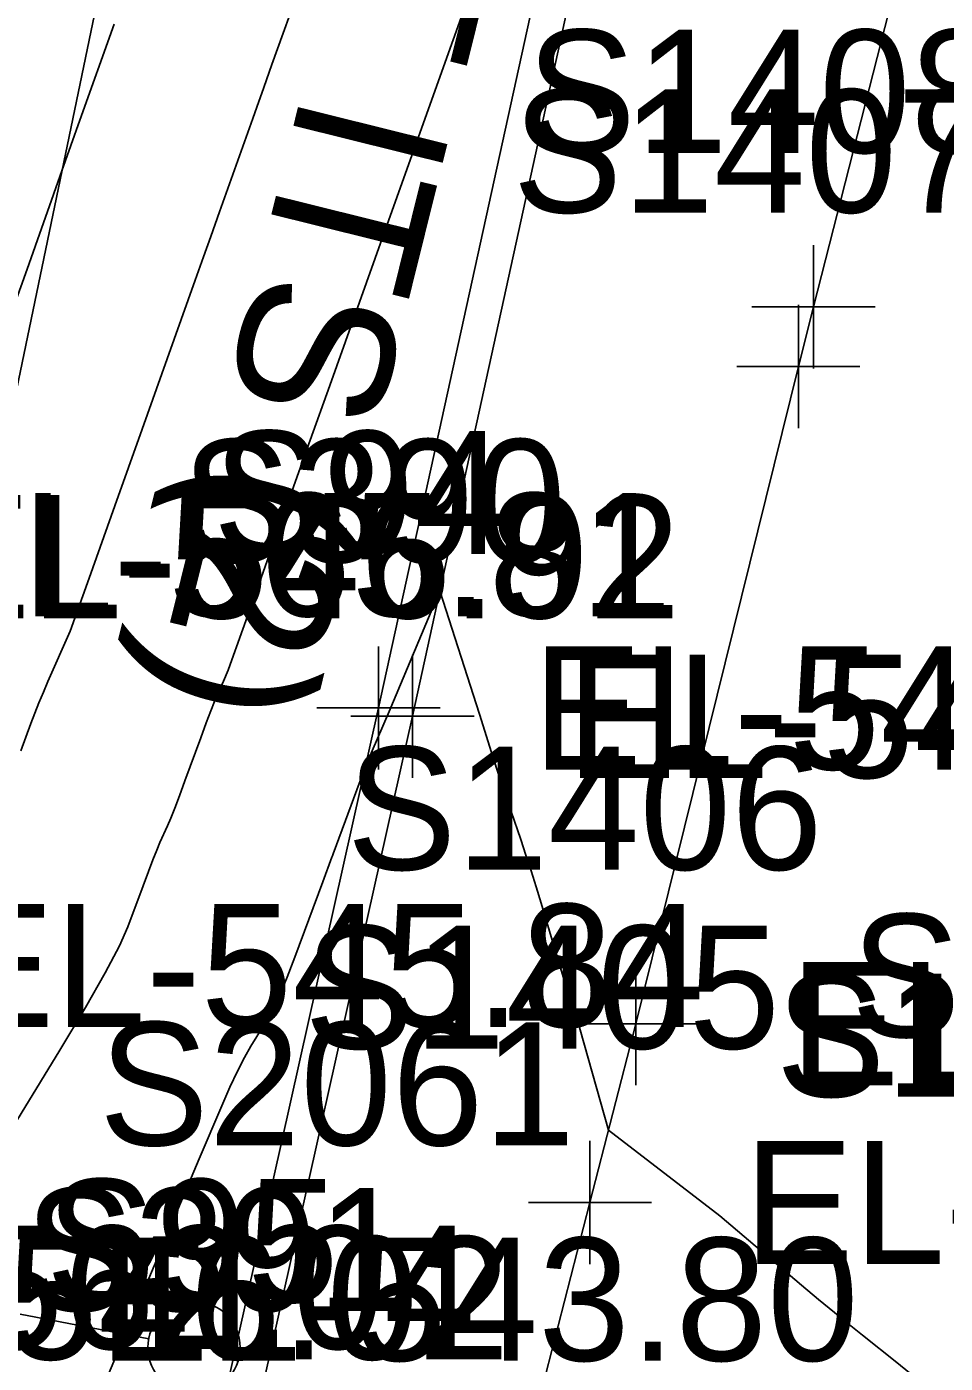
# Model space of a CAD drawing. Extents: x 1724534 to 1727318, y 657156 to 660047.
# Drawn here: x 1725591.05 to 1725620.89, y 659615.3 to 659658.72 of the extents above; entities that cross this region are included whole.
import ezdxf

# ---------------------------------------------------------------- set-up
doc = ezdxf.new("R2010")
doc.units = 0
for name, color, linetype in [('SURVEY - CONTOURS - Index with Text', 7, 'Continuous'), ('SURVEY - CONTOURS - Intermediate with optional Text', 7, 'Continuous'), ('SURVEY - DTM - Breaklines', 7, 'Continuous'), ('SURVEY - DTM - Breaklines - Points - Elevations', 7, 'Continuous'), ('SURVEY - DTM - Breaklines - Points - Locators', 7, 'Continuous'), ('SURVEY - DTM - Breaklines - Points - Numbers', 7, 'Continuous'), ('SURVEY - NON-TRANSPORTATION - Features - Points - Elevations', 7, 'Continuous'), ('SURVEY - TRAFFIC CONTROL - Pavement Marking - Points - Numbers', 7, 'Continuous'), ('SURVEY - TRANSPORTATION - Features', 7, 'Continuous'), ('SURVEY - TRANSPORTATION - Features - Points - Elevations', 7, 'Continuous'), ('SURVEY - TRANSPORTATION - Features - Points - Locators', 7, 'Continuous'), ('SURVEY - TRANSPORTATION - Features - Points - Numbers', 7, 'Continuous'), ('SURVEY - TRANSPORTATION - Roads', 7, 'Continuous'), ('SURVEY - TRANSPORTATION - Roads - Points - Elevations', 7, 'Continuous'), ('SURVEY - TRANSPORTATION - Roads - Points - Locators', 7, 'Continuous'), ('SURVEY - TRANSPORTATION - Roads - Points - Numbers', 7, 'Continuous'), ('SURVEY - UTILITIES - Electric (Lighting) - Points - Elevations', 7, 'Continuous'), ('SURVEY - UTILITIES - Electric (Lighting) - Points - Numbers', 7, 'Continuous'), ('SURVEY - UTILITIES - Electric (Lighting) with Text', 7, 'Continuous'), ('SURVEY - UTILITIES - Fiber Optic Cable (Underground) with Text', 7, 'Continuous'), ('SURVEY - UTILITIES - Poles and Miscellaneous - Points - Elevations', 7, 'Continuous'), ('SURVEY - UTILITIES - Poles and Miscellaneous with Text', 7, 'Continuous')]:
    doc.layers.add(name, color=color, linetype=linetype)

msp = doc.modelspace()

# ---------------------------------------------------------------- linework, layer by layer
at = {"layer": 'SURVEY - CONTOURS - Index with Text'}
msp.add_lwpolyline([(1725599.97, 659660.163), (1725599.015, 659657.489), (1725598.751, 659656.744), (1725598.526, 659656.11), (1725598.392, 659655.736), (1725597.312, 659652.71), (1725597.027, 659651.906), (1725596.793, 659651.249), (1725596.521, 659650.486), (1725595.609, 659647.932), (1725594.797, 659645.647), (1725593.908, 659643.153), (1725593.075, 659640.808), (1725592.458, 659639.081), (1725591.735, 659637.447), (1725591.586, 659637.101), (1725591.444, 659636.759), (1725591.309, 659636.42), (1725591.183, 659636.085), (1725590.857, 659635.195)], dxfattribs=at)
at = {"layer": 'SURVEY - CONTOURS - Intermediate with optional Text'}
for points in [[(1725606.033, 659661.457), (1725602.598, 659651.842), (1725600.892, 659647.064), (1725600.258, 659645.285), (1725599.187, 659642.286), (1725598.532, 659640.446), (1725597.603, 659637.846), (1725597.593, 659637.819), (1725597.435, 659637.46), (1725597.235, 659637.008), (1725597.146, 659636.794), (1725597.027, 659636.491), (1725596.878, 659636.1), (1725596.701, 659635.619), (1725596.188, 659634.22), (1725596.008, 659633.735), (1725595.853, 659633.331), (1725595.724, 659633.006), (1725595.62, 659632.761), (1725595.376, 659632.215), (1725595.273, 659631.973), (1725595.147, 659631.659), (1725594.998, 659631.271), (1725594.826, 659630.81), (1725594.336, 659629.483), (1725594.06, 659628.859), (1725593.599, 659627.983), (1725592.953, 659626.854), (1725592.123, 659625.473), (1725588.852, 659620.129)], [(1725593.883, 659658.801), (1725592.776, 659655.686), (1725592.189, 659654.039), (1725591.056, 659650.847), (1725590.496, 659649.277)], [(1725619.733, 659614.99), (1725619.315, 659615.327), (1725618.201, 659616.212), (1725617.764, 659616.562), (1725617.289, 659616.951), (1725616.776, 659617.376), (1725616.225, 659617.84), (1725613.563, 659620.091), (1725609.951, 659622.876), (1725609.024, 659626.127), (1725608.937, 659626.419), (1725608.816, 659626.793), (1725608.634, 659627.348), (1725608.554, 659627.596), (1725608.452, 659627.925), (1725608.18, 659628.826), (1725607.757, 659630.244), (1725607.596, 659630.772), (1725607.433, 659631.293), (1725607.266, 659631.808), (1725607.095, 659632.316), (1725606.477, 659634.133), (1725606.341, 659634.537), (1725606.231, 659634.875), (1725606.145, 659635.146), (1725605.759, 659636.384), (1725604.473, 659640.393), (1725602.82, 659636.473), (1725602.06, 659634.722), (1725601.006, 659631.852), (1725600.981, 659631.785), (1725600.963, 659631.746), (1725600.664, 659630.941), (1725599.759, 659628.49), (1725599.511, 659627.844), (1725599.277, 659627.291), (1725599.058, 659626.83), (1725598.853, 659626.46), (1725598.325, 659625.599), (1725598.118, 659625.235), (1725597.892, 659624.791), (1725597.647, 659624.266), (1725597.383, 659623.66), (1725596.654, 659621.936), (1725596.134, 659620.707), (1725594.87, 659617.716), (1725594.473, 659616.778), (1725593.644, 659614.818)]]:
    msp.add_lwpolyline(points, dxfattribs=at)
at = {"layer": 'SURVEY - DTM - Breaklines'}
msp.add_lwpolyline([(1725639.982, 659805.546), (1725635.79, 659784.47), (1725629.921, 659758.494), (1725625.443, 659739.387), (1725624.054, 659734.362), (1725618.103, 659709.974), (1725612.874, 659685.67), (1725607.844, 659661.097), (1725602.477, 659636.589), (1725597.046, 659612.281)], dxfattribs=at)
at = {"layer": 'SURVEY - DTM - Breaklines - Points - Locators'}
for p, q in [((1725602.477, 659638.589), (1725602.477, 659634.589)), ((1725604.477, 659636.589), (1725600.477, 659636.589))]:
    msp.add_line(p, q, dxfattribs=at)
at = {"layer": 'SURVEY - TRANSPORTATION - Features'}
msp.add_lwpolyline([(1725641.101, 659805.349), (1725636.902, 659784.236), (1725631.028, 659758.231), (1725626.544, 659739.104), (1725625.155, 659734.079), (1725619.206, 659709.701), (1725613.974, 659685.384), (1725608.945, 659660.816), (1725603.581, 659636.317), (1725598.147, 659611.998)], dxfattribs=at)
at = {"layer": 'SURVEY - TRANSPORTATION - Features - Points - Locators'}
for p, q in [((1725603.581, 659638.317), (1725603.581, 659634.317)), ((1725605.581, 659636.317), (1725601.581, 659636.317))]:
    msp.add_line(p, q, dxfattribs=at)
at = {"layer": 'SURVEY - TRANSPORTATION - Roads'}
msp.add_lwpolyline([(1725603.37, 659597.283), (1725609.346, 659620.521), (1725610.838, 659626.331), (1725616.118, 659647.682), (1725616.609, 659649.621), (1725622.545, 659672.869), (1725623.043, 659674.805), (1725627.074, 659690.284), (1725627.572, 659692.221), (1725631.909, 659709.685), (1725632.405, 659711.621), (1725638.875, 659736.793), (1725639.344, 659738.736), (1725642.879, 659754.334), (1725646.579, 659769.894), (1725647.02, 659771.844), (1725650.31, 659787.495), (1725650.689, 659789.457), (1725652.957, 659801.236), (1725653.303, 659803.205)], dxfattribs=at)
at = {"layer": 'SURVEY - TRANSPORTATION - Roads - Points - Locators'}
for p, q in [((1725616.609, 659651.621), (1725616.609, 659647.621)), ((1725616.118, 659649.682), (1725616.118, 659645.682)), ((1725618.609, 659649.621), (1725614.609, 659649.621)), ((1725618.118, 659647.682), (1725614.118, 659647.682)), ((1725610.838, 659628.331), (1725610.838, 659624.331)), ((1725612.838, 659626.331), (1725608.838, 659626.331)), ((1725609.346, 659622.521), (1725609.346, 659618.521)), ((1725611.346, 659620.521), (1725607.346, 659620.521))]:
    msp.add_line(p, q, dxfattribs=at)
at = {"layer": 'SURVEY - UTILITIES - Electric (Lighting) with Text'}
msp.add_line((1725595.009, 659616.092), (1725590.836, 659616.897), dxfattribs=at)
msp.add_circle((1725596.482, 659615.808), 1.5, dxfattribs=at)
at = {"layer": 'SURVEY - UTILITIES - Fiber Optic Cable (Underground) with Text'}
msp.add_lwpolyline([(1725620.739, 659775.717), (1725611.515, 659729.876), (1725595.678, 659670.817), (1725588.852, 659637.987), (1725579.945, 659608.985), (1725572.052, 659574.699), (1725561.954, 659530.586), (1725538.949, 659448.715), (1725526.808, 659392.271), (1725505.744, 659313.434), (1725493.556, 659248.407)], dxfattribs=at)

# ---------------------------------------------------------------- texts
at = {"layer": 'SURVEY - DTM - Breaklines - Points - Elevations'}
for s, p in [('EL-565.81', (1725587.317, 659639.569)), ('EL-543.05', (1725607.477, 659634.589)), ('EL-562.04', (1725580.937, 659615.765))]:
    msp.add_text(s, height=4, dxfattribs=at).set_placement(p)
at = {"layer": 'SURVEY - DTM - Breaklines - Points - Numbers'}
for s, p in [('S94', (1725597.093, 659641.589)), ('S95', (1725591.662, 659617.281))]:
    msp.add_text(s, height=4, dxfattribs=at).set_placement(p)
at = {"layer": 'SURVEY - NON-TRANSPORTATION - Features - Points - Elevations'}
for s, p in [('EL-546.92', (1725587.603, 659639.503)), ('EL-546.02', (1725582.056, 659615.422))]:
    msp.add_text(s, height=4, dxfattribs=at).set_placement(p)
at = {"layer": 'SURVEY - TRAFFIC CONTROL - Pavement Marking - Points - Numbers'}
msp.add_text('S803', height=4, dxfattribs=at).set_placement((1725617.824, 659625.895))
at = {"layer": 'SURVEY - TRANSPORTATION - Features - Points - Elevations'}
msp.add_text('EL-542.90', height=4, dxfattribs=at).set_placement((1725608.581, 659634.317))
at = {"layer": 'SURVEY - TRANSPORTATION - Features - Points - Numbers'}
for s, p in [('S390', (1725596.072, 659641.317)), ('S391', (1725590.969, 659616.998))]:
    msp.add_text(s, height=4, dxfattribs=at).set_placement(p)
at = {"layer": 'SURVEY - TRANSPORTATION - Roads - Points - Elevations'}
for s, p in [('EL-543.09', (1725615.838, 659624.331)), ('EL-542.94', (1725614.346, 659618.521))]:
    msp.add_text(s, height=4, dxfattribs=at).set_placement(p)
at = {"layer": 'SURVEY - TRANSPORTATION - Roads - Points - Numbers'}
for s, p in [('S1408', (1725607.274, 659654.621)), ('S1407', (1725606.83, 659652.682)), ('S1406', (1725601.44, 659631.331)), ('S1405', (1725600.058, 659625.521)), ('S1505', (1725615.382, 659623.957))]:
    msp.add_text(s, height=4, dxfattribs=at).set_placement(p)
at = {"layer": 'SURVEY - UTILITIES - Electric (Lighting) - Points - Elevations'}
msp.add_text('EL-543.80', height=4, dxfattribs=at).set_placement((1725593.393, 659615.38))
at = {"layer": 'SURVEY - UTILITIES - Electric (Lighting) - Points - Numbers'}
msp.add_text('S2061', height=4, dxfattribs=at).set_placement((1725593.393, 659622.38))
at = {"layer": 'SURVEY - UTILITIES - Poles and Miscellaneous - Points - Elevations'}
msp.add_text('EL-545.84', height=4, dxfattribs=at).set_placement((1725588.376, 659626.221))
at = {"layer": 'SURVEY - UTILITIES - Poles and Miscellaneous with Text'}
msp.add_text('TDOT ITS (2)', height=5, rotation=256.05, dxfattribs=at).set_placement((1725604.844, 659676.173))

doc.saveas('drawing.dxf')
